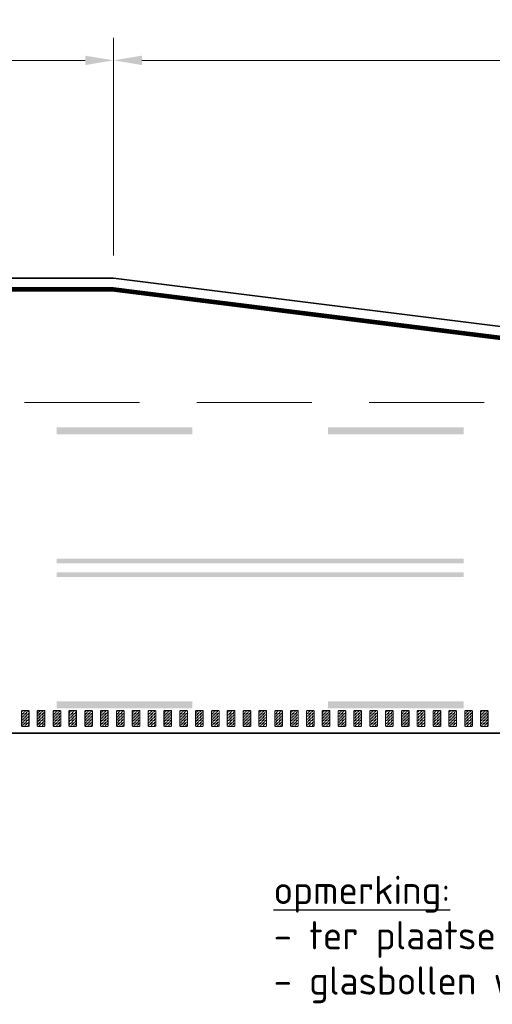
# Model space of a CAD drawing. Header units: metres. Extents: x -699 to 2316, y -1199 to 781.
# Tile 486 of 593: x 944 to 955, y -221 to -199. Entities that reach past the tile are written whole.
import ezdxf

# ---------------------------------------------------------------- set-up
doc = ezdxf.new("R2010")
doc.units = ezdxf.units.M
doc.header["$PDMODE"] = 1
for name, pattern in [('HIDDENX2', [19.05, 12.7, -6.35]), ('VW-3-3_STREEP', [6, 3, -3]), ('VW-9-3_STREEP', [12, 9, -3])]:
    doc.linetypes.add(name, pattern=pattern)
for name, color, linetype, lineweight in [('N-WA-VW-MARKERING_DYNAMISCH-G', 7, 'Continuous', 35), ('N-WE-VH-KANTVERHARDING-G', 210, 'Continuous', 35), ('N-WE-VW-MARKERING_LANGS_STREEP_33-G', 7, 'VW-3-3_STREEP', 13), ('N-WE-VW-MARKERING_LANGS_STREEP_93-G', 7, 'VW-9-3_STREEP', 13), ('N-WE-VW-MARKERING_LANGS_STREEP_DOORGETROKKEN-G', 7, 'Continuous', 13), ('X-XX-AL-M', 7, 'Continuous', 18), ('X-XX-AL-T25', 7, 'Continuous', 25)]:
    doc.layers.add(name, color=color, linetype=linetype, lineweight=lineweight)
doc.styles.add('NLCS-ISO-M250-T25', font='NLCS-ISO.ttf', dxfattribs={"height": 0.625})
doc.dimstyles.new('NLCS-M250-T25-PIJL_A_L2_H1', dxfattribs={"dimscale": 0.25, "dimtxt": 2.5, "dimasz": 2.5, "dimexe": 2, "dimexo": 2, "dimgap": 0.7, "dimtad": 1, "dimzin": 0, "dimdsep": 46, "dimtxsty": 'NLCS-ISO-M250-T25', "dimcen": 0, "dimdle": 2, "dimclrd": 256, "dimclre": 256, "dimclrt": 256, "dimadec": 1, "dimazin": 0, "dimtfac": 1, "dimtdec": 3, "dimtofl": 0, "dimtmove": 0, "dimatfit": 3, "dimfxl": 2, "dimtfillclr": 256, "dimtolj": 1, "dimtzin": 0, "dimlwd": -1, "dimlwe": -1, "dimarcsym": 0})
pattern_1 = [(180, (0, 0), (-0.03175, -0.03175), [0.03175, -0.03175]), (270, (-0.03175, 0), (0.03175, -0.03175), [0.03175, -0.03175])]

# ---------------------------------------------------------------- blocks, each defined once
blk = doc.blocks.new('*D1655')
at = {"layer": 'Defpoints', "color": 0, "transparency": 16777216}
for p in [(936.232, -199.954), (936.232, -202.701), (946.232, -204.761)]:
    blk.add_point(p, dxfattribs=at)
at = {"layer": 'X-XX-AL-M', "transparency": 16777216}
for p, q in [((936.232, -202.201), (936.232, -199.454)), ((946.232, -204.261), (946.232, -199.454)), ((945.607, -199.954), (936.857, -199.954))]:
    blk.add_line(p, q, dxfattribs=at)
for points in [[(936.857, -199.85), (936.857, -200.058), (936.232, -199.954)], [(945.607, -199.85), (945.607, -200.058), (946.232, -199.954)]]:
    blk.add_solid(points, dxfattribs=at)
at = {"layer": 'X-XX-AL-M', "transparency": 16777216, "insert": (941.232, -199.466), "char_height": 0.625, "attachment_point": 5, "style": 'NLCS-ISO-M250-T25'}
blk.add_mtext('\\A1;10.00', dxfattribs=at)
blk = doc.blocks.new('*D1659')
at = {"layer": 'Defpoints', "color": 0, "transparency": 16777216}
for p in [(968.232, -199.954), (946.232, -204.761), (968.232, -207.511)]:
    blk.add_point(p, dxfattribs=at)
at = {"layer": 'X-XX-AL-M', "transparency": 16777216}
for p, q in [((946.232, -204.261), (946.232, -199.454)), ((968.232, -207.011), (968.232, -199.454)), ((946.857, -199.954), (967.607, -199.954))]:
    blk.add_line(p, q, dxfattribs=at)
for points in [[(946.857, -199.85), (946.857, -200.058), (946.232, -199.954)], [(967.607, -199.85), (967.607, -200.058), (968.232, -199.954)]]:
    blk.add_solid(points, dxfattribs=at)
at = {"layer": 'X-XX-AL-M', "transparency": 16777216, "insert": (957.232, -199.466), "char_height": 0.625, "attachment_point": 5, "style": 'NLCS-ISO-M250-T25'}
blk.add_mtext('\\A1;22.00', dxfattribs=at)

msp = doc.modelspace()

# ---------------------------------------------------------------- hatches: boundary and pattern name
at = {"layer": 'N-WA-VW-MARKERING_DYNAMISCH-G', "lineweight": 9}
h = msp.add_hatch(dxfattribs=at)
h.set_pattern_fill('ZIGZAG', color=8, scale=0.01, angle=180, style=0)
h.set_pattern_definition(pattern_1)
edge = h.paths.add_edge_path()
edge.add_line((944.2148, -214.3115), (944.3448, -214.3115))
edge.add_arc((944.3448, -214.3315), 0.02, 0, 90, ccw=False)
edge.add_line((944.3648, -214.3315), (944.3648, -214.6415))
edge.add_arc((944.3448, -214.6415), 0.02, 270, 360, ccw=False)
edge.add_line((944.3448, -214.6615), (944.2148, -214.6615))
edge.add_arc((944.2148, -214.6415), 0.02, 180, 270, ccw=False)
edge.add_line((944.1948, -214.6415), (944.1948, -214.3315))
edge.add_arc((944.2148, -214.3315), 0.02, 90, 180, ccw=False)
h = msp.add_hatch(dxfattribs=at)
h.set_pattern_fill('ZIGZAG', color=8, scale=0.01, angle=180, style=0)
h.set_pattern_definition(pattern_1)
edge = h.paths.add_edge_path()
edge.add_line((944.5648, -214.3115), (944.6948, -214.3115))
edge.add_arc((944.6948, -214.3315), 0.02, 0, 90, ccw=False)
edge.add_line((944.7148, -214.3315), (944.7148, -214.6415))
edge.add_arc((944.6948, -214.6415), 0.02, 270, 360, ccw=False)
edge.add_line((944.6948, -214.6615), (944.5648, -214.6615))
edge.add_arc((944.5648, -214.6415), 0.02, 180, 270, ccw=False)
edge.add_line((944.5448, -214.6415), (944.5448, -214.3315))
edge.add_arc((944.5648, -214.3315), 0.02, 90, 180, ccw=False)
h = msp.add_hatch(dxfattribs=at)
h.set_pattern_fill('ZIGZAG', color=8, scale=0.01, angle=180, style=0)
h.set_pattern_definition(pattern_1)
edge = h.paths.add_edge_path()
edge.add_line((944.9148, -214.3115), (945.0448, -214.3115))
edge.add_arc((945.0448, -214.3315), 0.02, 0, 90, ccw=False)
edge.add_line((945.0648, -214.3315), (945.0648, -214.6415))
edge.add_arc((945.0448, -214.6415), 0.02, 270, 360, ccw=False)
edge.add_line((945.0448, -214.6615), (944.9148, -214.6615))
edge.add_arc((944.9148, -214.6415), 0.02, 180, 270, ccw=False)
edge.add_line((944.8948, -214.6415), (944.8948, -214.3315))
edge.add_arc((944.9148, -214.3315), 0.02, 90, 180, ccw=False)
h = msp.add_hatch(dxfattribs=at)
h.set_pattern_fill('ZIGZAG', color=8, scale=0.01, angle=180, style=0)
h.set_pattern_definition(pattern_1)
edge = h.paths.add_edge_path()
edge.add_line((945.2648, -214.3115), (945.3948, -214.3115))
edge.add_arc((945.3948, -214.3315), 0.02, 0, 90, ccw=False)
edge.add_line((945.4148, -214.3315), (945.4148, -214.6415))
edge.add_arc((945.3948, -214.6415), 0.02, 270, 360, ccw=False)
edge.add_line((945.3948, -214.6615), (945.2648, -214.6615))
edge.add_arc((945.2648, -214.6415), 0.02, 180, 270, ccw=False)
edge.add_line((945.2448, -214.6415), (945.2448, -214.3315))
edge.add_arc((945.2648, -214.3315), 0.02, 90, 180, ccw=False)
h = msp.add_hatch(dxfattribs=at)
h.set_pattern_fill('ZIGZAG', color=8, scale=0.01, angle=180, style=0)
h.set_pattern_definition(pattern_1)
edge = h.paths.add_edge_path()
edge.add_line((945.6148, -214.3115), (945.7448, -214.3115))
edge.add_arc((945.7448, -214.3315), 0.02, 0, 90, ccw=False)
edge.add_line((945.7648, -214.3315), (945.7648, -214.6415))
edge.add_arc((945.7448, -214.6415), 0.02, 270, 360, ccw=False)
edge.add_line((945.7448, -214.6615), (945.6148, -214.6615))
edge.add_arc((945.6148, -214.6415), 0.02, 180, 270, ccw=False)
edge.add_line((945.5948, -214.6415), (945.5948, -214.3315))
edge.add_arc((945.6148, -214.3315), 0.02, 90, 180, ccw=False)
h = msp.add_hatch(dxfattribs=at)
h.set_pattern_fill('ZIGZAG', color=8, scale=0.01, angle=180, style=0)
h.set_pattern_definition(pattern_1)
edge = h.paths.add_edge_path()
edge.add_line((945.9648, -214.3115), (946.0948, -214.3115))
edge.add_arc((946.0948, -214.3315), 0.02, 0, 90, ccw=False)
edge.add_line((946.1148, -214.3315), (946.1148, -214.6415))
edge.add_arc((946.0948, -214.6415), 0.02, 270, 360, ccw=False)
edge.add_line((946.0948, -214.6615), (945.9648, -214.6615))
edge.add_arc((945.9648, -214.6415), 0.02, 180, 270, ccw=False)
edge.add_line((945.9448, -214.6415), (945.9448, -214.3315))
edge.add_arc((945.9648, -214.3315), 0.02, 90, 180, ccw=False)
h = msp.add_hatch(dxfattribs=at)
h.set_pattern_fill('ZIGZAG', color=8, scale=0.01, angle=180, style=0)
h.set_pattern_definition(pattern_1)
edge = h.paths.add_edge_path()
edge.add_line((946.3148, -214.3115), (946.4448, -214.3115))
edge.add_arc((946.4448, -214.3315), 0.02, 0, 90, ccw=False)
edge.add_line((946.4648, -214.3315), (946.4648, -214.6415))
edge.add_arc((946.4448, -214.6415), 0.02, 270, 360, ccw=False)
edge.add_line((946.4448, -214.6615), (946.3148, -214.6615))
edge.add_arc((946.3148, -214.6415), 0.02, 180, 270, ccw=False)
edge.add_line((946.2948, -214.6415), (946.2948, -214.3315))
edge.add_arc((946.3148, -214.3315), 0.02, 90, 180, ccw=False)
h = msp.add_hatch(dxfattribs=at)
h.set_pattern_fill('ZIGZAG', color=8, scale=0.01, angle=180, style=0)
h.set_pattern_definition(pattern_1)
edge = h.paths.add_edge_path()
edge.add_line((946.6648, -214.3115), (946.7948, -214.3115))
edge.add_arc((946.7948, -214.3315), 0.02, 0, 90, ccw=False)
edge.add_line((946.8148, -214.3315), (946.8148, -214.6415))
edge.add_arc((946.7948, -214.6415), 0.02, 270, 360, ccw=False)
edge.add_line((946.7948, -214.6615), (946.6648, -214.6615))
edge.add_arc((946.6648, -214.6415), 0.02, 180, 270, ccw=False)
edge.add_line((946.6448, -214.6415), (946.6448, -214.3315))
edge.add_arc((946.6648, -214.3315), 0.02, 90, 180, ccw=False)
h = msp.add_hatch(dxfattribs=at)
h.set_pattern_fill('ZIGZAG', color=8, scale=0.01, angle=180, style=0)
h.set_pattern_definition(pattern_1)
edge = h.paths.add_edge_path()
edge.add_line((947.0148, -214.3115), (947.1448, -214.3115))
edge.add_arc((947.1448, -214.3315), 0.02, 0, 90, ccw=False)
edge.add_line((947.1648, -214.3315), (947.1648, -214.6415))
edge.add_arc((947.1448, -214.6415), 0.02, 270, 360, ccw=False)
edge.add_line((947.1448, -214.6615), (947.0148, -214.6615))
edge.add_arc((947.0148, -214.6415), 0.02, 180, 270, ccw=False)
edge.add_line((946.9948, -214.6415), (946.9948, -214.3315))
edge.add_arc((947.0148, -214.3315), 0.02, 90, 180, ccw=False)
h = msp.add_hatch(dxfattribs=at)
h.set_pattern_fill('ZIGZAG', color=8, scale=0.01, angle=180, style=0)
h.set_pattern_definition(pattern_1)
edge = h.paths.add_edge_path()
edge.add_line((947.3648, -214.3115), (947.4948, -214.3115))
edge.add_arc((947.4948, -214.3315), 0.02, 0, 90, ccw=False)
edge.add_line((947.5148, -214.3315), (947.5148, -214.6415))
edge.add_arc((947.4948, -214.6415), 0.02, 270, 360, ccw=False)
edge.add_line((947.4948, -214.6615), (947.3648, -214.6615))
edge.add_arc((947.3648, -214.6415), 0.02, 180, 270, ccw=False)
edge.add_line((947.3448, -214.6415), (947.3448, -214.3315))
edge.add_arc((947.3648, -214.3315), 0.02, 90, 180, ccw=False)
h = msp.add_hatch(dxfattribs=at)
h.set_pattern_fill('ZIGZAG', color=8, scale=0.01, angle=180, style=0)
h.set_pattern_definition(pattern_1)
edge = h.paths.add_edge_path()
edge.add_line((947.7148, -214.3115), (947.8448, -214.3115))
edge.add_arc((947.8448, -214.3315), 0.02, 0, 90, ccw=False)
edge.add_line((947.8648, -214.3315), (947.8648, -214.6415))
edge.add_arc((947.8448, -214.6415), 0.02, 270, 360, ccw=False)
edge.add_line((947.8448, -214.6615), (947.7148, -214.6615))
edge.add_arc((947.7148, -214.6415), 0.02, 180, 270, ccw=False)
edge.add_line((947.6948, -214.6415), (947.6948, -214.3315))
edge.add_arc((947.7148, -214.3315), 0.02, 90, 180, ccw=False)
h = msp.add_hatch(dxfattribs=at)
h.set_pattern_fill('ZIGZAG', color=8, scale=0.01, angle=180, style=0)
h.set_pattern_definition(pattern_1)
edge = h.paths.add_edge_path()
edge.add_line((948.0648, -214.3115), (948.1948, -214.3115))
edge.add_arc((948.1948, -214.3315), 0.02, 0, 90, ccw=False)
edge.add_line((948.2148, -214.3315), (948.2148, -214.6415))
edge.add_arc((948.1948, -214.6415), 0.02, 270, 360, ccw=False)
edge.add_line((948.1948, -214.6615), (948.0648, -214.6615))
edge.add_arc((948.0648, -214.6415), 0.02, 180, 270, ccw=False)
edge.add_line((948.0448, -214.6415), (948.0448, -214.3315))
edge.add_arc((948.0648, -214.3315), 0.02, 90, 180, ccw=False)
h = msp.add_hatch(dxfattribs=at)
h.set_pattern_fill('ZIGZAG', color=8, scale=0.01, angle=180, style=0)
h.set_pattern_definition(pattern_1)
edge = h.paths.add_edge_path()
edge.add_line((948.4148, -214.3115), (948.5448, -214.3115))
edge.add_arc((948.5448, -214.3315), 0.02, 0, 90, ccw=False)
edge.add_line((948.5648, -214.3315), (948.5648, -214.6415))
edge.add_arc((948.5448, -214.6415), 0.02, 270, 360, ccw=False)
edge.add_line((948.5448, -214.6615), (948.4148, -214.6615))
edge.add_arc((948.4148, -214.6415), 0.02, 180, 270, ccw=False)
edge.add_line((948.3948, -214.6415), (948.3948, -214.3315))
edge.add_arc((948.4148, -214.3315), 0.02, 90, 180, ccw=False)
h = msp.add_hatch(dxfattribs=at)
h.set_pattern_fill('ZIGZAG', color=8, scale=0.01, angle=180, style=0)
h.set_pattern_definition(pattern_1)
edge = h.paths.add_edge_path()
edge.add_line((948.7648, -214.3115), (948.8948, -214.3115))
edge.add_arc((948.8948, -214.3315), 0.02, 0, 90, ccw=False)
edge.add_line((948.9148, -214.3315), (948.9148, -214.6415))
edge.add_arc((948.8948, -214.6415), 0.02, 270, 360, ccw=False)
edge.add_line((948.8948, -214.6615), (948.7648, -214.6615))
edge.add_arc((948.7648, -214.6415), 0.02, 180, 270, ccw=False)
edge.add_line((948.7448, -214.6415), (948.7448, -214.3315))
edge.add_arc((948.7648, -214.3315), 0.02, 90, 180, ccw=False)
h = msp.add_hatch(dxfattribs=at)
h.set_pattern_fill('ZIGZAG', color=8, scale=0.01, angle=180, style=0)
h.set_pattern_definition(pattern_1)
edge = h.paths.add_edge_path()
edge.add_line((949.1148, -214.3115), (949.2448, -214.3115))
edge.add_arc((949.2448, -214.3315), 0.02, 0, 90, ccw=False)
edge.add_line((949.2648, -214.3315), (949.2648, -214.6415))
edge.add_arc((949.2448, -214.6415), 0.02, 270, 360, ccw=False)
edge.add_line((949.2448, -214.6615), (949.1148, -214.6615))
edge.add_arc((949.1148, -214.6415), 0.02, 180, 270, ccw=False)
edge.add_line((949.0948, -214.6415), (949.0948, -214.3315))
edge.add_arc((949.1148, -214.3315), 0.02, 90, 180, ccw=False)
h = msp.add_hatch(dxfattribs=at)
h.set_pattern_fill('ZIGZAG', color=8, scale=0.01, angle=180, style=0)
h.set_pattern_definition(pattern_1)
edge = h.paths.add_edge_path()
edge.add_line((949.4648, -214.3115), (949.5948, -214.3115))
edge.add_arc((949.5948, -214.3315), 0.02, 0, 90, ccw=False)
edge.add_line((949.6148, -214.3315), (949.6148, -214.6415))
edge.add_arc((949.5948, -214.6415), 0.02, 270, 360, ccw=False)
edge.add_line((949.5948, -214.6615), (949.4648, -214.6615))
edge.add_arc((949.4648, -214.6415), 0.02, 180, 270, ccw=False)
edge.add_line((949.4448, -214.6415), (949.4448, -214.3315))
edge.add_arc((949.4648, -214.3315), 0.02, 90, 180, ccw=False)
h = msp.add_hatch(dxfattribs=at)
h.set_pattern_fill('ZIGZAG', color=8, scale=0.01, angle=180, style=0)
h.set_pattern_definition(pattern_1)
edge = h.paths.add_edge_path()
edge.add_line((949.8148, -214.3115), (949.9448, -214.3115))
edge.add_arc((949.9448, -214.3315), 0.02, 0, 90, ccw=False)
edge.add_line((949.9648, -214.3315), (949.9648, -214.6415))
edge.add_arc((949.9448, -214.6415), 0.02, 270, 360, ccw=False)
edge.add_line((949.9448, -214.6615), (949.8148, -214.6615))
edge.add_arc((949.8148, -214.6415), 0.02, 180, 270, ccw=False)
edge.add_line((949.7948, -214.6415), (949.7948, -214.3315))
edge.add_arc((949.8148, -214.3315), 0.02, 90, 180, ccw=False)
h = msp.add_hatch(dxfattribs=at)
h.set_pattern_fill('ZIGZAG', color=8, scale=0.01, angle=180, style=0)
h.set_pattern_definition(pattern_1)
edge = h.paths.add_edge_path()
edge.add_line((950.1648, -214.3115), (950.2948, -214.3115))
edge.add_arc((950.2948, -214.3315), 0.02, 0, 90, ccw=False)
edge.add_line((950.3148, -214.3315), (950.3148, -214.6415))
edge.add_arc((950.2948, -214.6415), 0.02, 270, 360, ccw=False)
edge.add_line((950.2948, -214.6615), (950.1648, -214.6615))
edge.add_arc((950.1648, -214.6415), 0.02, 180, 270, ccw=False)
edge.add_line((950.1448, -214.6415), (950.1448, -214.3315))
edge.add_arc((950.1648, -214.3315), 0.02, 90, 180, ccw=False)
h = msp.add_hatch(dxfattribs=at)
h.set_pattern_fill('ZIGZAG', color=8, scale=0.01, angle=180, style=0)
h.set_pattern_definition(pattern_1)
edge = h.paths.add_edge_path()
edge.add_line((950.5148, -214.3115), (950.6448, -214.3115))
edge.add_arc((950.6448, -214.3315), 0.02, 0, 90, ccw=False)
edge.add_line((950.6648, -214.3315), (950.6648, -214.6415))
edge.add_arc((950.6448, -214.6415), 0.02, 270, 360, ccw=False)
edge.add_line((950.6448, -214.6615), (950.5148, -214.6615))
edge.add_arc((950.5148, -214.6415), 0.02, 180, 270, ccw=False)
edge.add_line((950.4948, -214.6415), (950.4948, -214.3315))
edge.add_arc((950.5148, -214.3315), 0.02, 90, 180, ccw=False)
h = msp.add_hatch(dxfattribs=at)
h.set_pattern_fill('ZIGZAG', color=8, scale=0.01, angle=180, style=0)
h.set_pattern_definition(pattern_1)
edge = h.paths.add_edge_path()
edge.add_line((950.8648, -214.3115), (950.9948, -214.3115))
edge.add_arc((950.9948, -214.3315), 0.02, 0, 90, ccw=False)
edge.add_line((951.0148, -214.3315), (951.0148, -214.6415))
edge.add_arc((950.9948, -214.6415), 0.02, 270, 360, ccw=False)
edge.add_line((950.9948, -214.6615), (950.8648, -214.6615))
edge.add_arc((950.8648, -214.6415), 0.02, 180, 270, ccw=False)
edge.add_line((950.8448, -214.6415), (950.8448, -214.3315))
edge.add_arc((950.8648, -214.3315), 0.02, 90, 180, ccw=False)
h = msp.add_hatch(dxfattribs=at)
h.set_pattern_fill('ZIGZAG', color=8, scale=0.01, angle=180, style=0)
h.set_pattern_definition(pattern_1)
edge = h.paths.add_edge_path()
edge.add_line((951.2148, -214.3115), (951.3448, -214.3115))
edge.add_arc((951.3448, -214.3315), 0.02, 0, 90, ccw=False)
edge.add_line((951.3648, -214.3315), (951.3648, -214.6415))
edge.add_arc((951.3448, -214.6415), 0.02, 270, 360, ccw=False)
edge.add_line((951.3448, -214.6615), (951.2148, -214.6615))
edge.add_arc((951.2148, -214.6415), 0.02, 180, 270, ccw=False)
edge.add_line((951.1948, -214.6415), (951.1948, -214.3315))
edge.add_arc((951.2148, -214.3315), 0.02, 90, 180, ccw=False)
h = msp.add_hatch(dxfattribs=at)
h.set_pattern_fill('ZIGZAG', color=8, scale=0.01, angle=180, style=0)
h.set_pattern_definition(pattern_1)
edge = h.paths.add_edge_path()
edge.add_line((951.5648, -214.3115), (951.6948, -214.3115))
edge.add_arc((951.6948, -214.3315), 0.02, 0, 90, ccw=False)
edge.add_line((951.7148, -214.3315), (951.7148, -214.6415))
edge.add_arc((951.6948, -214.6415), 0.02, 270, 360, ccw=False)
edge.add_line((951.6948, -214.6615), (951.5648, -214.6615))
edge.add_arc((951.5648, -214.6415), 0.02, 180, 270, ccw=False)
edge.add_line((951.5448, -214.6415), (951.5448, -214.3315))
edge.add_arc((951.5648, -214.3315), 0.02, 90, 180, ccw=False)
h = msp.add_hatch(dxfattribs=at)
h.set_pattern_fill('ZIGZAG', color=8, scale=0.01, angle=180, style=0)
h.set_pattern_definition(pattern_1)
edge = h.paths.add_edge_path()
edge.add_line((951.9148, -214.3115), (952.0448, -214.3115))
edge.add_arc((952.0448, -214.3315), 0.02, 0, 90, ccw=False)
edge.add_line((952.0648, -214.3315), (952.0648, -214.6415))
edge.add_arc((952.0448, -214.6415), 0.02, 270, 360, ccw=False)
edge.add_line((952.0448, -214.6615), (951.9148, -214.6615))
edge.add_arc((951.9148, -214.6415), 0.02, 180, 270, ccw=False)
edge.add_line((951.8948, -214.6415), (951.8948, -214.3315))
edge.add_arc((951.9148, -214.3315), 0.02, 90, 180, ccw=False)
h = msp.add_hatch(dxfattribs=at)
h.set_pattern_fill('ZIGZAG', color=8, scale=0.01, angle=180, style=0)
h.set_pattern_definition(pattern_1)
edge = h.paths.add_edge_path()
edge.add_line((952.2648, -214.3115), (952.3948, -214.3115))
edge.add_arc((952.3948, -214.3315), 0.02, 0, 90, ccw=False)
edge.add_line((952.4148, -214.3315), (952.4148, -214.6415))
edge.add_arc((952.3948, -214.6415), 0.02, 270, 360, ccw=False)
edge.add_line((952.3948, -214.6615), (952.2648, -214.6615))
edge.add_arc((952.2648, -214.6415), 0.02, 180, 270, ccw=False)
edge.add_line((952.2448, -214.6415), (952.2448, -214.3315))
edge.add_arc((952.2648, -214.3315), 0.02, 90, 180, ccw=False)
h = msp.add_hatch(dxfattribs=at)
h.set_pattern_fill('ZIGZAG', color=8, scale=0.01, angle=180, style=0)
h.set_pattern_definition(pattern_1)
edge = h.paths.add_edge_path()
edge.add_line((952.6148, -214.3115), (952.7448, -214.3115))
edge.add_arc((952.7448, -214.3315), 0.02, 0, 90, ccw=False)
edge.add_line((952.7648, -214.3315), (952.7648, -214.6415))
edge.add_arc((952.7448, -214.6415), 0.02, 270, 360, ccw=False)
edge.add_line((952.7448, -214.6615), (952.6148, -214.6615))
edge.add_arc((952.6148, -214.6415), 0.02, 180, 270, ccw=False)
edge.add_line((952.5948, -214.6415), (952.5948, -214.3315))
edge.add_arc((952.6148, -214.3315), 0.02, 90, 180, ccw=False)
h = msp.add_hatch(dxfattribs=at)
h.set_pattern_fill('ZIGZAG', color=8, scale=0.01, angle=180, style=0)
h.set_pattern_definition(pattern_1)
edge = h.paths.add_edge_path()
edge.add_line((952.9648, -214.3115), (953.0948, -214.3115))
edge.add_arc((953.0948, -214.3315), 0.02, 0, 90, ccw=False)
edge.add_line((953.1148, -214.3315), (953.1148, -214.6415))
edge.add_arc((953.0948, -214.6415), 0.02, 270, 360, ccw=False)
edge.add_line((953.0948, -214.6615), (952.9648, -214.6615))
edge.add_arc((952.9648, -214.6415), 0.02, 180, 270, ccw=False)
edge.add_line((952.9448, -214.6415), (952.9448, -214.3315))
edge.add_arc((952.9648, -214.3315), 0.02, 90, 180, ccw=False)
h = msp.add_hatch(dxfattribs=at)
h.set_pattern_fill('ZIGZAG', color=8, scale=0.01, angle=180, style=0)
h.set_pattern_definition(pattern_1)
edge = h.paths.add_edge_path()
edge.add_line((953.3148, -214.3115), (953.4448, -214.3115))
edge.add_arc((953.4448, -214.3315), 0.02, 0, 90, ccw=False)
edge.add_line((953.4648, -214.3315), (953.4648, -214.6415))
edge.add_arc((953.4448, -214.6415), 0.02, 270, 360, ccw=False)
edge.add_line((953.4448, -214.6615), (953.3148, -214.6615))
edge.add_arc((953.3148, -214.6415), 0.02, 180, 270, ccw=False)
edge.add_line((953.2948, -214.6415), (953.2948, -214.3315))
edge.add_arc((953.3148, -214.3315), 0.02, 90, 180, ccw=False)
h = msp.add_hatch(dxfattribs=at)
h.set_pattern_fill('ZIGZAG', color=8, scale=0.01, angle=180, style=0)
h.set_pattern_definition(pattern_1)
edge = h.paths.add_edge_path()
edge.add_line((953.6648, -214.3115), (953.7948, -214.3115))
edge.add_arc((953.7948, -214.3315), 0.02, 0, 90, ccw=False)
edge.add_line((953.8148, -214.3315), (953.8148, -214.6415))
edge.add_arc((953.7948, -214.6415), 0.02, 270, 360, ccw=False)
edge.add_line((953.7948, -214.6615), (953.6648, -214.6615))
edge.add_arc((953.6648, -214.6415), 0.02, 180, 270, ccw=False)
edge.add_line((953.6448, -214.6415), (953.6448, -214.3315))
edge.add_arc((953.6648, -214.3315), 0.02, 90, 180, ccw=False)
h = msp.add_hatch(dxfattribs=at)
h.set_pattern_fill('ZIGZAG', color=8, scale=0.01, angle=180, style=0)
h.set_pattern_definition(pattern_1)
edge = h.paths.add_edge_path()
edge.add_line((954.0148, -214.3115), (954.1448, -214.3115))
edge.add_arc((954.1448, -214.3315), 0.02, 0, 90, ccw=False)
edge.add_line((954.1648, -214.3315), (954.1648, -214.6415))
edge.add_arc((954.1448, -214.6415), 0.02, 270, 360, ccw=False)
edge.add_line((954.1448, -214.6615), (954.0148, -214.6615))
edge.add_arc((954.0148, -214.6415), 0.02, 180, 270, ccw=False)
edge.add_line((953.9948, -214.6415), (953.9948, -214.3315))
edge.add_arc((954.0148, -214.3315), 0.02, 90, 180, ccw=False)
h = msp.add_hatch(dxfattribs=at)
h.set_pattern_fill('ZIGZAG', color=8, scale=0.01, angle=180, style=0)
h.set_pattern_definition(pattern_1)
edge = h.paths.add_edge_path()
edge.add_line((954.3648, -214.3115), (954.4948, -214.3115))
edge.add_arc((954.4948, -214.3315), 0.02, 0, 90, ccw=False)
edge.add_line((954.5148, -214.3315), (954.5148, -214.6415))
edge.add_arc((954.4948, -214.6415), 0.02, 270, 360, ccw=False)
edge.add_line((954.4948, -214.6615), (954.3648, -214.6615))
edge.add_arc((954.3648, -214.6415), 0.02, 180, 270, ccw=False)
edge.add_line((954.3448, -214.6415), (954.3448, -214.3315))
edge.add_arc((954.3648, -214.3315), 0.02, 90, 180, ccw=False)

# ---------------------------------------------------------------- linework, layer by layer
at = {"layer": 'N-WA-VW-MARKERING_DYNAMISCH-G', "color": 8, "lineweight": 9}
for points in [[(944.2148, -214.3115), (944.3448, -214.3115, -0.4142136), (944.3648, -214.3315), (944.3648, -214.6415, -0.4142136), (944.3448, -214.6615), (944.2148, -214.6615, -0.4142136), (944.1948, -214.6415), (944.1948, -214.3315, -0.4142136)], [(944.5648, -214.3115), (944.6948, -214.3115, -0.4142136), (944.7148, -214.3315), (944.7148, -214.6415, -0.4142136), (944.6948, -214.6615), (944.5648, -214.6615, -0.4142136), (944.5448, -214.6415), (944.5448, -214.3315, -0.4142136)], [(944.9148, -214.3115), (945.0448, -214.3115, -0.4142136), (945.0648, -214.3315), (945.0648, -214.6415, -0.4142136), (945.0448, -214.6615), (944.9148, -214.6615, -0.4142136), (944.8948, -214.6415), (944.8948, -214.3315, -0.4142136)], [(945.2648, -214.3115), (945.3948, -214.3115, -0.4142136), (945.4148, -214.3315), (945.4148, -214.6415, -0.4142136), (945.3948, -214.6615), (945.2648, -214.6615, -0.4142136), (945.2448, -214.6415), (945.2448, -214.3315, -0.4142136)], [(945.6148, -214.3115), (945.7448, -214.3115, -0.4142136), (945.7648, -214.3315), (945.7648, -214.6415, -0.4142136), (945.7448, -214.6615), (945.6148, -214.6615, -0.4142136), (945.5948, -214.6415), (945.5948, -214.3315, -0.4142136)], [(945.9648, -214.3115), (946.0948, -214.3115, -0.4142136), (946.1148, -214.3315), (946.1148, -214.6415, -0.4142136), (946.0948, -214.6615), (945.9648, -214.6615, -0.4142136), (945.9448, -214.6415), (945.9448, -214.3315, -0.4142136)], [(946.3148, -214.3115), (946.4448, -214.3115, -0.4142136), (946.4648, -214.3315), (946.4648, -214.6415, -0.4142136), (946.4448, -214.6615), (946.3148, -214.6615, -0.4142136), (946.2948, -214.6415), (946.2948, -214.3315, -0.4142136)], [(946.6648, -214.3115), (946.7948, -214.3115, -0.4142136), (946.8148, -214.3315), (946.8148, -214.6415, -0.4142136), (946.7948, -214.6615), (946.6648, -214.6615, -0.4142136), (946.6448, -214.6415), (946.6448, -214.3315, -0.4142136)], [(947.0148, -214.3115), (947.1448, -214.3115, -0.4142136), (947.1648, -214.3315), (947.1648, -214.6415, -0.4142136), (947.1448, -214.6615), (947.0148, -214.6615, -0.4142136), (946.9948, -214.6415), (946.9948, -214.3315, -0.4142136)], [(947.3648, -214.3115), (947.4948, -214.3115, -0.4142136), (947.5148, -214.3315), (947.5148, -214.6415, -0.4142136), (947.4948, -214.6615), (947.3648, -214.6615, -0.4142136), (947.3448, -214.6415), (947.3448, -214.3315, -0.4142136)], [(947.7148, -214.3115), (947.8448, -214.3115, -0.4142136), (947.8648, -214.3315), (947.8648, -214.6415, -0.4142136), (947.8448, -214.6615), (947.7148, -214.6615, -0.4142136), (947.6948, -214.6415), (947.6948, -214.3315, -0.4142136)], [(948.0648, -214.3115), (948.1948, -214.3115, -0.4142136), (948.2148, -214.3315), (948.2148, -214.6415, -0.4142136), (948.1948, -214.6615), (948.0648, -214.6615, -0.4142136), (948.0448, -214.6415), (948.0448, -214.3315, -0.4142136)], [(948.4148, -214.3115), (948.5448, -214.3115, -0.4142136), (948.5648, -214.3315), (948.5648, -214.6415, -0.4142136), (948.5448, -214.6615), (948.4148, -214.6615, -0.4142136), (948.3948, -214.6415), (948.3948, -214.3315, -0.4142136)], [(948.7648, -214.3115), (948.8948, -214.3115, -0.4142136), (948.9148, -214.3315), (948.9148, -214.6415, -0.4142136), (948.8948, -214.6615), (948.7648, -214.6615, -0.4142136), (948.7448, -214.6415), (948.7448, -214.3315, -0.4142136)], [(949.1148, -214.3115), (949.2448, -214.3115, -0.4142136), (949.2648, -214.3315), (949.2648, -214.6415, -0.4142136), (949.2448, -214.6615), (949.1148, -214.6615, -0.4142136), (949.0948, -214.6415), (949.0948, -214.3315, -0.4142136)], [(949.4648, -214.3115), (949.5948, -214.3115, -0.4142136), (949.6148, -214.3315), (949.6148, -214.6415, -0.4142136), (949.5948, -214.6615), (949.4648, -214.6615, -0.4142136), (949.4448, -214.6415), (949.4448, -214.3315, -0.4142136)], [(949.8148, -214.3115), (949.9448, -214.3115, -0.4142136), (949.9648, -214.3315), (949.9648, -214.6415, -0.4142136), (949.9448, -214.6615), (949.8148, -214.6615, -0.4142136), (949.7948, -214.6415), (949.7948, -214.3315, -0.4142136)], [(950.1648, -214.3115), (950.2948, -214.3115, -0.4142136), (950.3148, -214.3315), (950.3148, -214.6415, -0.4142136), (950.2948, -214.6615), (950.1648, -214.6615, -0.4142136), (950.1448, -214.6415), (950.1448, -214.3315, -0.4142136)], [(950.5148, -214.3115), (950.6448, -214.3115, -0.4142136), (950.6648, -214.3315), (950.6648, -214.6415, -0.4142136), (950.6448, -214.6615), (950.5148, -214.6615, -0.4142136), (950.4948, -214.6415), (950.4948, -214.3315, -0.4142136)], [(950.8648, -214.3115), (950.9948, -214.3115, -0.4142136), (951.0148, -214.3315), (951.0148, -214.6415, -0.4142136), (950.9948, -214.6615), (950.8648, -214.6615, -0.4142136), (950.8448, -214.6415), (950.8448, -214.3315, -0.4142136)], [(951.2148, -214.3115), (951.3448, -214.3115, -0.4142136), (951.3648, -214.3315), (951.3648, -214.6415, -0.4142136), (951.3448, -214.6615), (951.2148, -214.6615, -0.4142136), (951.1948, -214.6415), (951.1948, -214.3315, -0.4142136)], [(951.5648, -214.3115), (951.6948, -214.3115, -0.4142136), (951.7148, -214.3315), (951.7148, -214.6415, -0.4142136), (951.6948, -214.6615), (951.5648, -214.6615, -0.4142136), (951.5448, -214.6415), (951.5448, -214.3315, -0.4142136)], [(951.9148, -214.3115), (952.0448, -214.3115, -0.4142136), (952.0648, -214.3315), (952.0648, -214.6415, -0.4142136), (952.0448, -214.6615), (951.9148, -214.6615, -0.4142136), (951.8948, -214.6415), (951.8948, -214.3315, -0.4142136)], [(952.2648, -214.3115), (952.3948, -214.3115, -0.4142136), (952.4148, -214.3315), (952.4148, -214.6415, -0.4142136), (952.3948, -214.6615), (952.2648, -214.6615, -0.4142136), (952.2448, -214.6415), (952.2448, -214.3315, -0.4142136)], [(952.6148, -214.3115), (952.7448, -214.3115, -0.4142136), (952.7648, -214.3315), (952.7648, -214.6415, -0.4142136), (952.7448, -214.6615), (952.6148, -214.6615, -0.4142136), (952.5948, -214.6415), (952.5948, -214.3315, -0.4142136)], [(952.9648, -214.3115), (953.0948, -214.3115, -0.4142136), (953.1148, -214.3315), (953.1148, -214.6415, -0.4142136), (953.0948, -214.6615), (952.9648, -214.6615, -0.4142136), (952.9448, -214.6415), (952.9448, -214.3315, -0.4142136)], [(953.3148, -214.3115), (953.4448, -214.3115, -0.4142136), (953.4648, -214.3315), (953.4648, -214.6415, -0.4142136), (953.4448, -214.6615), (953.3148, -214.6615, -0.4142136), (953.2948, -214.6415), (953.2948, -214.3315, -0.4142136)], [(953.6648, -214.3115), (953.7948, -214.3115, -0.4142136), (953.8148, -214.3315), (953.8148, -214.6415, -0.4142136), (953.7948, -214.6615), (953.6648, -214.6615, -0.4142136), (953.6448, -214.6415), (953.6448, -214.3315, -0.4142136)], [(954.0148, -214.3115), (954.1448, -214.3115, -0.4142136), (954.1648, -214.3315), (954.1648, -214.6415, -0.4142136), (954.1448, -214.6615), (954.0148, -214.6615, -0.4142136), (953.9948, -214.6415), (953.9948, -214.3315, -0.4142136)], [(954.3648, -214.3115), (954.4948, -214.3115, -0.4142136), (954.5148, -214.3315), (954.5148, -214.6415, -0.4142136), (954.4948, -214.6615), (954.3648, -214.6615, -0.4142136), (954.3448, -214.6415), (954.3448, -214.3315, -0.4142136)]]:
    msp.add_lwpolyline(points, format="xyb", close=True, dxfattribs=at)
at = {"layer": 'N-WE-VH-KANTVERHARDING-G', "color": 8, "linetype": 'HIDDENX2', "lineweight": 5, "ltscale": 0.2}
msp.add_line((894.7318, -207.5115), (968.2318, -207.5115), dxfattribs=at)
at = {"layer": 'N-WE-VH-KANTVERHARDING-G'}
msp.add_line((883.2321, -214.8115), (978.3951, -214.8115), dxfattribs=at)
msp.add_lwpolyline([(922.2318, -204.7615), (946.2318, -204.7615), (968.2318, -207.5115)], dxfattribs=at)
at = {"layer": 'N-WE-VW-MARKERING_LANGS_STREEP_33-G', "color": 253, "linetype": 'Continuous'}
for points in [[(944.9747, -208.0615), (947.9747, -208.0615), (944.9747, -208.2115), (947.9747, -208.2115)], [(950.9747, -208.0615), (953.9747, -208.0615), (950.9747, -208.2115), (953.9747, -208.2115)], [(944.9747, -214.2615), (947.9747, -214.2615), (944.9747, -214.1115), (947.9747, -214.1115)], [(950.9747, -214.2615), (953.9747, -214.2615), (950.9747, -214.1115), (953.9747, -214.1115)]]:
    msp.add_solid(points, dxfattribs=at)
at = {"layer": 'N-WE-VW-MARKERING_LANGS_STREEP_93-G', "color": 253, "linetype": 'Continuous'}
for points in [[(944.9747, -210.9615), (953.9747, -210.9615), (944.9747, -211.0615), (953.9747, -211.0615)], [(944.9747, -211.3615), (953.9747, -211.3615), (944.9747, -211.2615), (953.9747, -211.2615)]]:
    msp.add_solid(points, dxfattribs=at)
at = {"layer": 'N-WE-VW-MARKERING_LANGS_STREEP_DOORGETROKKEN-G', "color": 253, "const_width": 0.1}
msp.add_lwpolyline([(936.2318, -205.0115), (946.2163, -205.0115), (965.4224, -207.4122)], dxfattribs=at)

# ---------------------------------------------------------------- texts
at = {"layer": 'X-XX-AL-T25', "style": 'NLCS-ISO-M250-T25'}
for s, p in [('%%Uopmerking:', (949.7689, -218.5864)), ('- ter plaatse van de halte geen kantstrookverruwing', (949.7689, -219.5864)), ('- glasbollen wel doorzetten volgens vast stramien', (949.7689, -220.5864))]:
    msp.add_text(s, height=0.625, dxfattribs=at).set_placement(p)

# ---------------------------------------------------------------- dimensions: what is measured, and where the dimension line sits
at = {"layer": 'X-XX-AL-M'}
for base, p2, picture, middle in [((936.2318, -199.9539), (936.2318, -202.7015), '*D1655', (941.2318, -199.4664)), ((968.2318, -199.9539), (968.2318, -207.5115), '*D1659', (957.2318, -199.4664))]:
    dim = msp.add_linear_dim(base=base, p1=(946.2318, -204.7615), p2=p2, dimstyle='NLCS-M250-T25-PIJL_A_L2_H1', dxfattribs=at)
    dim.commit()
    dim.dimension.update_dxf_attribs({"geometry": picture, "text_midpoint": middle})

doc.saveas('drawing.dxf')
